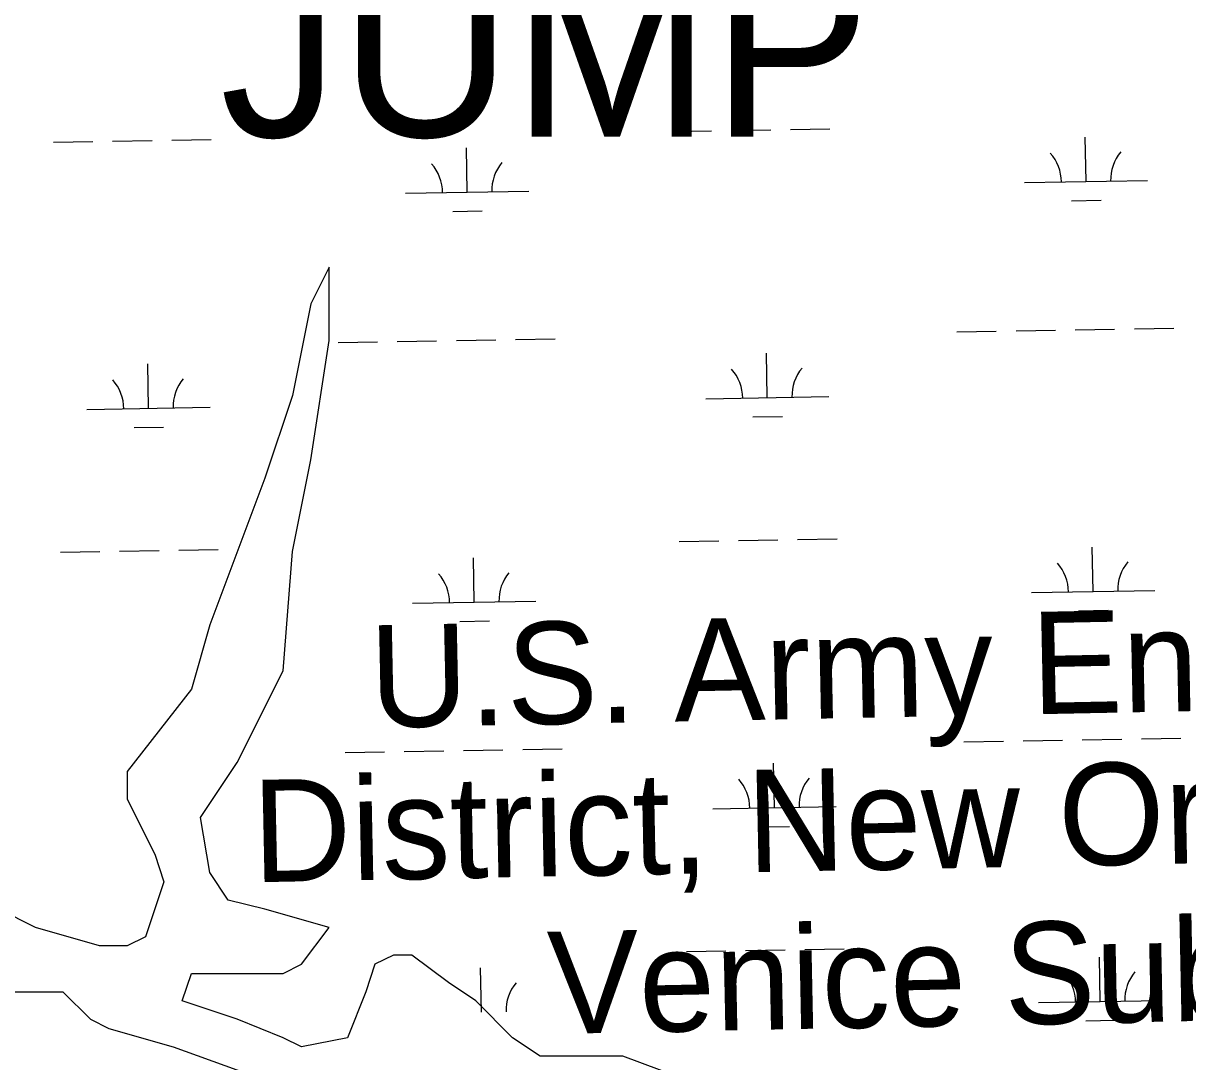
# Model space of a CAD drawing. Extents: x 3892998 to 3931244, y 278583 to 304547.
# Drawn here: x 3909243 to 3910187, y 285324 to 286167 of the extents above; entities that cross this region are included whole.
import ezdxf

# ---------------------------------------------------------------- set-up
doc = ezdxf.new("R2010")
doc.units = 0
for name, color, linetype in [('V-BLDG-IDEN', 7, 'Continuous'), ('V-TOPO-PNT-IDEN', 7, 'Continuous'), ('V-TOPO-SHOR', 7, 'Continuous'), ('V-WETL-SWMP', 7, 'Continuous')]:
    doc.layers.add(name, color=color, linetype=linetype)

msp = doc.modelspace()

# ---------------------------------------------------------------- linework, layer by layer
at = {"layer": 'V-TOPO-SHOR'}
for points in [[(3909788.88, 285306.65), (3909729.34, 285328.97), (3909662.35, 285328.97), (3909640.02, 285343.86), (3909610.25, 285373.63), (3909587.92, 285388.52), (3909558.15, 285410.85), (3909550.71, 285410.85), (3909543.27, 285410.85), (3909528.38, 285403.4), (3909520.94, 285381.07), (3909506.05, 285343.86), (3909468.84, 285336.42), (3909453.95, 285343.86), (3909416.74, 285358.75), (3909372.08, 285373.63), (3909379.52, 285395.96), (3909453.95, 285395.96), (3909468.84, 285403.4), (3909491.17, 285433.17), (3909439.07, 285448.06), (3909409.29, 285455.5), (3909394.41, 285477.83), (3909386.97, 285522.49), (3909416.74, 285567.15), (3909453.95, 285641.58), (3909461.4, 285738.33), (3909476.28, 285812.76), (3909491.17, 285909.52), (3909491.17, 285969.06), (3909476.28, 285939.29), (3909461.4, 285864.86), (3909439.07, 285797.88), (3909394.41, 285678.79), (3909379.52, 285626.69), (3909327.42, 285559.7), (3909327.42, 285537.37), (3909349.75, 285492.72), (3909357.19, 285470.39), (3909342.31, 285425.73), (3909327.42, 285418.29), (3909305.09, 285418.29), (3909252.99, 285433.17), (3909223.22, 285448.06)], [(3909230.67, 285381.07), (3909275.32, 285381.07), (3909297.65, 285358.75), (3909312.54, 285351.3), (3909364.64, 285336.42), (3909632.58, 285239.66)]]:
    msp.add_lwpolyline(points, dxfattribs=at)
at = {"layer": 'V-WETL-SWMP'}
for p, q in [((3909769.4, 286079.06), (3909801.4, 286079.62)), ((3909817.39, 286079.89), (3909849.39, 286080.45)), ((3909865.39, 286080.72), (3909897.38, 286081.28)), ((3909267.57, 286070.37), (3909299.56, 286070.93)), ((3909315.56, 286071.21), (3909347.56, 286071.76)), ((3909363.55, 286072.04), (3909395.55, 286072.59)), ((3910105, 286038.43), (3910104.38, 286074.43)), ((3909603.17, 286029.75), (3909602.54, 286065.74)), ((3910055.01, 286037.57), (3910154.99, 286039.3)), ((3909553.17, 286028.88), (3909653.16, 286030.61)), ((3910093.27, 286022.8), (3910117.26, 286023.21)), ((3909591.43, 286014.11), (3909615.43, 286014.53)), ((3910096.23, 285918.19), (3910128.23, 285918.75)), ((3910144.23, 285919.02), (3910176.22, 285919.58)), ((3909546.41, 285908.68), (3909578.4, 285909.23)), ((3909594.4, 285909.51), (3909626.4, 285910.06)), ((3909642.39, 285910.34), (3909674.39, 285910.89)), ((3910000.25, 285916.53), (3910032.24, 285917.09)), ((3910048.24, 285917.36), (3910080.24, 285917.92)), ((3909498.42, 285907.84), (3909530.41, 285908.4)), ((3909344.73, 285854.43), (3909344.1, 285890.43)), ((3909846.56, 285863.12), (3909845.94, 285899.12)), ((3909796.57, 285862.26), (3909896.55, 285863.99)), ((3909294.73, 285853.57), (3909394.72, 285855.3)), ((3909834.83, 285847.49), (3909858.82, 285847.9)), ((3909332.99, 285838.8), (3909356.99, 285839.21)), ((3909369.31, 285739.41), (3909401.31, 285739.97)), ((3909775.16, 285746.44), (3909807.15, 285746.99)), ((3909823.15, 285747.27), (3909855.15, 285747.82)), ((3909871.14, 285748.1), (3909903.14, 285748.65)), ((3910110.76, 285705.81), (3910110.13, 285741.8)), ((3909273.33, 285737.75), (3909305.32, 285738.3)), ((3909321.32, 285738.58), (3909353.31, 285739.13)), ((3909608.92, 285697.12), (3909608.3, 285733.12)), ((3910060.76, 285704.94), (3910160.75, 285706.67)), ((3909558.93, 285696.26), (3909658.92, 285697.99)), ((3910099.03, 285690.17), (3910123.02, 285690.59)), ((3909597.19, 285681.49), (3909621.19, 285681.9)), ((3910006.01, 285583.91), (3910038, 285584.46)), ((3910054, 285584.74), (3910085.99, 285585.29)), ((3910101.99, 285585.57), (3910133.99, 285586.12)), ((3910149.98, 285586.4), (3910181.98, 285586.95)), ((3909504.17, 285575.22), (3909536.17, 285575.77)), ((3909552.17, 285576.05), (3909584.16, 285576.6)), ((3909600.16, 285576.88), (3909632.15, 285577.44)), ((3909648.15, 285577.71), (3909680.15, 285578.27)), ((3909852.32, 285530.5), (3909851.69, 285566.49)), ((3909802.32, 285529.63), (3909902.31, 285531.36)), ((3909840.58, 285514.86), (3909864.58, 285515.28)), ((3909780.92, 285413.81), (3909812.91, 285414.37)), ((3909828.91, 285414.64), (3909860.9, 285415.2)), ((3909876.9, 285415.47), (3909908.9, 285416.03)), ((3910116.51, 285373.18), (3910115.89, 285409.18)), ((3909614.68, 285364.5), (3909614.06, 285400.49)), ((3910066.52, 285372.32), (3910166.51, 285374.05)), ((3910104.78, 285357.55), (3910128.78, 285357.96))]:
    msp.add_line(p, q, dxfattribs=at)
for centre, start, end in [((3910049.76, 286037.95), 0.21988, 41.76354), ((3910160.23, 286039.86), 140.21988, 181.76354), ((3909547.92, 286029.27), 0.21988, 41.76354), ((3909658.39, 286031.18), 140.21988, 181.76354), ((3909791.32, 285862.64), 0.21988, 41.76354), ((3909901.78, 285864.55), 140.21988, 181.76354), ((3909289.48, 285853.95), 0.21988, 41.76354), ((3909399.95, 285855.87), 140.21988, 181.76354), ((3910165.98, 285707.24), 140.21988, 181.76354), ((3909664.15, 285698.55), 140.21988, 181.76354), ((3910055.51, 285705.33), 0.21988, 41.76354), ((3909553.68, 285696.64), 0.21988, 41.76354), ((3909797.07, 285530.02), 0.21988, 41.76354), ((3909907.54, 285531.93), 140.21988, 181.76354), ((3910061.27, 285372.7), 0.21988, 41.76354), ((3910171.74, 285374.61), 140.21988, 181.76354), ((3909669.91, 285365.93), 140.21988, 181.76354)]:
    msp.add_arc(centre, 35.25, start, end, dxfattribs=at)

# ---------------------------------------------------------------- texts
at = {"layer": 'V-BLDG-IDEN'}
for s, p in [('U.S. Army Engineer', (3909524.81, 285595.32)), ('District, New Orleans,', (3909429.73, 285469.88)), ('Venice Sub Office', (3909669.12, 285346.79))]:
    msp.add_text(s, height=82.9998, rotation=1.15847, dxfattribs=at).set_placement(p)
at = {"layer": 'V-TOPO-PNT-IDEN'}
msp.add_text('JUMP', height=145, rotation=359.99997, dxfattribs=at).set_placement((3909402.69, 286074.77))

doc.saveas('drawing.dxf')
